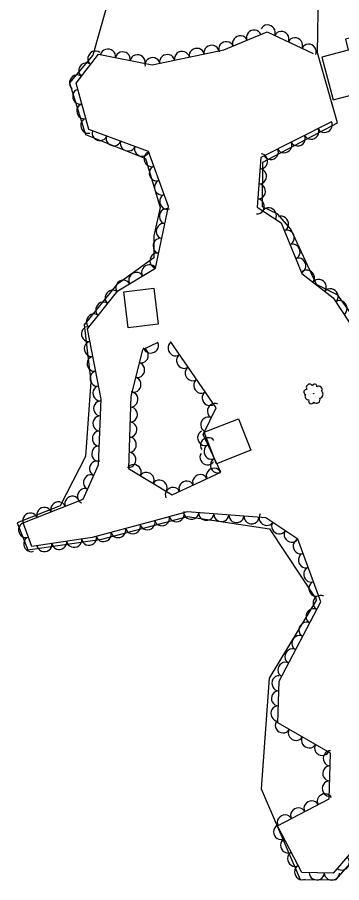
# Model space of a CAD drawing. Extents: x 1722896 to 1754269, y 648279 to 666297.
# Drawn here: x 1725875.7 to 1725961.7, y 664101 to 664330.2 of the extents above; entities that cross this region are included whole.
import ezdxf

# ---------------------------------------------------------------- set-up
doc = ezdxf.new("R2010")
doc.units = 0
for name, color, linetype in [('DESIGN - CENTERLINE - Proposed Text', 7, 'Continuous'), ('SURVEY - CENTERLINE - Preliminary', 7, 'Continuous'), ('SURVEY - VEGETATION - Features with Text', 7, 'Continuous')]:
    doc.layers.add(name, color=color, linetype=linetype)

msp = doc.modelspace()

# ---------------------------------------------------------------- linework, layer by layer
at = {"layer": 'DESIGN - CENTERLINE - Proposed Text'}
for points in [[(1725968.15, 664299.92), (1726015.51, 664312.37), (1726008.14, 664340.42), (1725967.49, 664329.74), (1725968.5, 664325.93), (1725962.67, 664324.4), (1725963.42, 664321.54), (1725956.39, 664319.69), (1725959.37, 664308.35), (1725965.51, 664309.96)], [(1725911.85, 664258.5), (1725913.05, 664248.93), (1725905.09, 664247.93), (1725903.89, 664257.5)], [(1725934.28, 664223.88), (1725937.56, 664215.57), (1725928.47, 664211.98), (1725925.19, 664220.29)]]:
    msp.add_lwpolyline(points, close=True, dxfattribs=at)
at = {"layer": 'SURVEY - CENTERLINE - Preliminary'}
for points in [[(1725973.8, 664238.32), (1725960.62, 664256.66), (1725954.98, 664259.43), (1725948.21, 664274.14), (1725944.72, 664278.1), (1725940.66, 664279.99), (1725940.74, 664291.84), (1725960.57, 664302.29), (1725955.28, 664320.84), (1725955.65, 664348.22)], [(1725902.04, 664342.74), (1725895.67, 664320.17), (1725889.51, 664312.85), (1725893.76, 664299.16), (1725909.62, 664292.83), (1725913.51, 664279.86), (1725911.87, 664272.35), (1725911.91, 664266.48), (1725901.95, 664259.32), (1725893.36, 664248.78), (1725895.18, 664233.75), (1725893.73, 664213.85), (1725887.04, 664200.83), (1725875.68, 664196.33), (1725878.48, 664189.16), (1725898.1, 664191.95), (1725920.79, 664197.98), (1725942.5, 664194.76), (1725955.02, 664175.91)], [(1725955.02, 664175.91), (1725942.43, 664155.15), (1725940.35, 664125.84), (1725950.62, 664101.84), (1725960.1, 664101.74), (1725973.89, 664117.44), (1725972.01, 664149.33), (1725999.72, 664158.3), (1726019.16, 664164.7), (1726045.54, 664166.58), (1726051.94, 664144.95), (1726025.8, 664135.92), (1726033.91, 664108.65), (1726073.35, 664114.29), (1726109.92, 664120.12), (1726118.23, 664085.17)]]:
    msp.add_lwpolyline(points, dxfattribs=at)
at = {"layer": 'SURVEY - VEGETATION - Features with Text'}
for points in [[(1725972.08, 664118.16), (1725959.42, 664103.51), (1725951.11, 664103.68), (1725944.67, 664116), (1725958.32, 664123.23), (1725958.71, 664135.29), (1725944.71, 664143.32), (1725945.06, 664154.38), (1725956.14, 664175.42), (1725950, 664192), (1725941.59, 664197.64), (1725920.69, 664199.21), (1725911.32, 664196.67), (1725895.5, 664192.39), (1725879.5, 664190.07), (1725877.22, 664196.27), (1725893.14, 664202.6), (1725897.16, 664211.7), (1725897.89, 664229.1), (1725894.28, 664247.66), (1725902.31, 664257.81), (1725912.27, 664263.77), (1725915.78, 664280.11), (1725910.42, 664294.69), (1725894.68, 664300.5), (1725891.25, 664312.77), (1725897.16, 664320.45), (1725911.43, 664317.65), (1725930.41, 664321.62), (1725941.88, 664326.4), (1725954.1, 664320.68)], [(1725958.99, 664302.53), (1725940.25, 664293.13), (1725939.26, 664279.9), (1725945.59, 664275.74), (1725951.13, 664262.39), (1725959.4, 664255.89), (1725972.48, 664236.05), (1725985.35, 664239.77), (1725990.94, 664234.86), (1726020.11, 664242.23), (1726019.62, 664246.93), (1726014.84, 664254.76), (1726025.45, 664255.1), (1726043.9, 664263.59), (1726045.05, 664269.99), (1726034.64, 664278.35)], [(1725912.95, 664244.05), (1725908.88, 664242.1), (1725905.8, 664229.83), (1725905.14, 664210.67), (1725916.75, 664203.73), (1725929.59, 664209.75), (1725924.93, 664219.74), (1725928.37, 664226.78), (1725916.25, 664244.37)]]:
    msp.add_lwpolyline(points, dxfattribs=at)
msp.add_circle((1725954.23, 664230.53), 0.0307, dxfattribs=at)
for centre, radius, start, end in [((1725953.16, 664232.18), 0.877, 29.1122, 222.5318), ((1725954.52, 664232.48), 0.603, 349.0915, 167.8371), ((1725955.6, 664231.64), 0.879, 326.9753, 123.7642), ((1725952.3, 664230.96), 0.667, 71.7308, 249.05), ((1725952.86, 664229.82), 0.945, 147.0179, 273.8635), ((1725955.74, 664230.36), 1, 276.0281, 53.5523), ((1725953.6, 664228.59), 0.734, 157.1768, 332.1771), ((1725954.93, 664228.98), 0.995, 226.9239, 22.7624)]:
    msp.add_arc(centre, radius, start, end, dxfattribs=at)
for centre, major_axis in [((1725942.1, 664326.3), (1.81, -0.85)), ((1725938.41, 664324.96), (1.85, 0.77)), ((1725945.72, 664324.6), (1.81, -0.85)), ((1725931.03, 664321.88), (1.85, 0.77)), ((1725934.72, 664323.42), (1.85, 0.77)), ((1725949.34, 664322.91), (1.81, -0.85)), ((1725896.31, 664319.35), (1.22, 1.59)), ((1725899.71, 664319.95), (1.96, -0.39)), ((1725919.32, 664319.3), (1.96, 0.41)), ((1725923.24, 664320.12), (1.96, 0.41)), ((1725927.15, 664320.94), (1.96, 0.41)), ((1725952.97, 664321.21), (1.81, -0.85)), ((1725903.64, 664319.18), (1.96, -0.39)), ((1725907.56, 664318.41), (1.96, -0.39)), ((1725911.49, 664317.67), (1.96, 0.41)), ((1725915.4, 664318.48), (1.96, 0.41)), ((1725893.87, 664316.18), (1.22, 1.59)), ((1725891.44, 664313), (1.22, 1.59)), ((1725892.25, 664309.2), (-0.54, 1.93)), ((1725893.33, 664305.35), (-0.54, 1.93)), ((1725894.4, 664301.5), (-0.54, 1.93)), ((1725953.63, 664299.84), (-1.79, -0.9)), ((1725957.2, 664301.64), (-1.79, -0.9)), ((1725897.47, 664299.47), (-1.88, 0.69)), ((1725901.22, 664298.09), (-1.88, 0.69)), ((1725950.05, 664298.05), (-1.79, -0.9)), ((1725904.97, 664296.7), (-1.88, 0.69)), ((1725946.48, 664296.25), (-1.79, -0.9)), ((1725908.72, 664295.32), (-1.88, 0.69)), ((1725911.18, 664292.64), (-0.69, 1.88)), ((1725940.17, 664292.1), (-0.15, -1.99)), ((1725942.9, 664294.46), (-1.79, -0.9)), ((1725912.56, 664288.88), (-0.69, 1.88)), ((1725939.87, 664288.11), (-0.15, -1.99)), ((1725913.94, 664285.13), (-0.69, 1.88)), ((1725939.57, 664284.12), (-0.15, -1.99)), ((1725915.32, 664281.37), (-0.69, 1.88)), ((1725939.27, 664280.13), (-0.15, -1.99)), ((1725915.23, 664277.52), (0.42, 1.96)), ((1725942.41, 664277.83), (1.67, -1.1)), ((1725945.66, 664275.56), (0.77, -1.85)), ((1725914.39, 664273.61), (0.42, 1.96)), ((1725947.2, 664271.86), (0.77, -1.85)), ((1725913.55, 664269.69), (0.42, 1.96)), ((1725948.73, 664268.17), (0.77, -1.85)), ((1725912.71, 664265.78), (0.42, 1.96)), ((1725950.26, 664264.48), (0.77, -1.85)), ((1725910.61, 664262.77), (1.72, 1.03)), ((1725907.18, 664260.72), (1.72, 1.03)), ((1725952.5, 664261.31), (1.57, -1.24)), ((1725903.74, 664258.67), (1.72, 1.03)), ((1725955.64, 664258.84), (1.57, -1.24)), ((1725900.87, 664255.98), (1.24, 1.57)), ((1725958.79, 664256.37), (1.57, -1.24)), ((1725898.38, 664252.84), (1.24, 1.57)), ((1725961.17, 664253.2), (1.1, -1.67)), ((1725895.9, 664249.71), (1.24, 1.57)), ((1725894.54, 664246.3), (-0.38, 1.96)), ((1725895.31, 664242.37), (-0.38, 1.96)), ((1725911.14, 664243.18), (-1.8, -0.87)), ((1725917.54, 664242.5), (-1.14, 1.65)), ((1725908.52, 664240.65), (-0.49, -1.94)), ((1725896.07, 664238.44), (-0.38, 1.96)), ((1725919.81, 664239.2), (-1.14, 1.65)), ((1725907.54, 664236.77), (-0.49, -1.94)), ((1725922.08, 664235.91), (-1.14, 1.65)), ((1725896.83, 664234.52), (-0.38, 1.96)), ((1725906.57, 664232.89), (-0.49, -1.94)), ((1725924.35, 664232.62), (-1.14, 1.65)), ((1725897.6, 664230.59), (-0.38, 1.96)), ((1725905.77, 664228.99), (-0.07, -2)), ((1725926.62, 664229.32), (-1.14, 1.65)), ((1725897.78, 664226.62), (0.08, 2)), ((1725927.98, 664225.96), (0.88, 1.8)), ((1725905.63, 664224.99), (-0.07, -2)), ((1725897.61, 664222.62), (0.08, 2)), ((1725905.49, 664220.99), (-0.07, -2)), ((1725926.22, 664222.37), (0.88, 1.8)), ((1725897.45, 664218.63), (0.08, 2)), ((1725925.38, 664218.77), (-0.85, 1.81)), ((1725905.35, 664217), (-0.07, -2)), ((1725926.18, 664216.93), (1.63, 1.16)), ((1725897.28, 664214.63), (0.08, 2)), ((1725927.07, 664215.15), (-0.85, 1.81)), ((1725905.22, 664213), (-0.07, -2)), ((1725926.04, 664213.59), (-1.66, 1.12)), ((1725896.73, 664210.72), (0.81, 1.83)), ((1725906.57, 664209.81), (1.72, -1.03)), ((1725928.77, 664211.52), (-0.85, 1.81)), ((1725895.11, 664207.06), (0.81, 1.83)), ((1725910, 664207.76), (1.72, -1.03)), ((1725924.12, 664207.19), (1.81, 0.85)), ((1725927.75, 664208.88), (1.81, 0.85)), ((1725913.44, 664205.71), (1.72, -1.03)), ((1725920.5, 664205.49), (1.81, 0.85)), ((1725893.5, 664203.4), (0.81, 1.83)), ((1725916.88, 664203.79), (1.81, 0.85)), ((1725886.52, 664199.97), (1.86, 0.74)), ((1725890.24, 664201.45), (1.86, 0.74)), ((1725882.81, 664198.49), (1.86, 0.74)), ((1725879.09, 664197.01), (1.86, 0.74)), ((1725914.05, 664197.41), (-1.93, -0.53)), ((1725917.91, 664198.46), (-1.93, -0.53)), ((1725921.81, 664199.13), (-1.99, 0.15)), ((1725925.79, 664198.83), (-1.99, 0.15)), ((1725929.78, 664198.53), (-1.99, 0.15)), ((1725933.77, 664198.23), (-1.99, 0.15)), ((1725937.76, 664197.93), (-1.99, 0.15)), ((1725941.72, 664197.55), (-1.66, 1.11)), ((1725877.9, 664194.4), (-0.69, 1.88)), ((1725906.33, 664195.32), (-1.93, -0.52)), ((1725910.19, 664196.36), (-1.93, -0.52)), ((1725945.04, 664195.32), (-1.66, 1.11)), ((1725898.61, 664193.23), (-1.93, -0.52)), ((1725902.47, 664194.27), (-1.93, -0.52)), ((1725948.37, 664193.1), (-1.66, 1.11)), ((1725879.29, 664190.65), (-0.69, 1.88)), ((1725882.85, 664190.56), (-1.98, -0.29)), ((1725886.81, 664191.13), (-1.98, -0.29)), ((1725890.77, 664191.7), (-1.98, -0.29)), ((1725894.73, 664192.28), (-1.98, -0.29)), ((1725950.71, 664190.09), (-0.69, 1.88)), ((1725952.09, 664186.34), (-0.69, 1.88)), ((1725953.48, 664182.59), (-0.69, 1.88)), ((1725954.87, 664178.84), (-0.69, 1.88)), ((1725955.98, 664175.11), (0.93, 1.77)), ((1725954.11, 664171.57), (0.93, 1.77)), ((1725952.25, 664168.03), (0.93, 1.77)), ((1725950.39, 664164.49), (0.93, 1.77)), ((1725948.52, 664160.95), (0.93, 1.77)), ((1725946.66, 664157.41), (0.93, 1.77)), ((1725945.05, 664153.81), (0.06, 2)), ((1725944.92, 664149.81), (0.06, 2)), ((1725944.79, 664145.81), (0.06, 2)), ((1725946.02, 664142.57), (-1.74, 0.99)), ((1725949.49, 664140.58), (-1.74, 0.99)), ((1725952.96, 664138.59), (-1.74, 0.99)), ((1725956.43, 664136.6), (-1.74, 0.99)), ((1725958.67, 664133.93), (0.07, 2)), ((1725958.54, 664129.93), (0.07, 2)), ((1725958.41, 664125.93), (0.07, 2)), ((1725957.17, 664122.63), (1.77, 0.94)), ((1725953.63, 664120.75), (1.77, 0.94)), ((1725950.1, 664118.88), (1.77, 0.94)), ((1725946.57, 664117), (1.77, 0.94)), ((1725945.53, 664114.35), (-0.93, 1.77)), ((1725947.38, 664110.81), (-0.93, 1.77)), ((1725949.23, 664107.26), (-0.93, 1.77)), ((1725961.8, 664106.27), (-1.31, -1.51)), ((1725951.09, 664103.72), (-0.93, 1.77)), ((1725955.06, 664103.6), (-2, 0.04)), ((1725959.06, 664103.52), (-2, 0.04))]:
    msp.add_ellipse(centre, major_axis=major_axis, ratio=0.940188, start_param=0, end_param=3.141593, dxfattribs=at)

doc.saveas('drawing.dxf')
